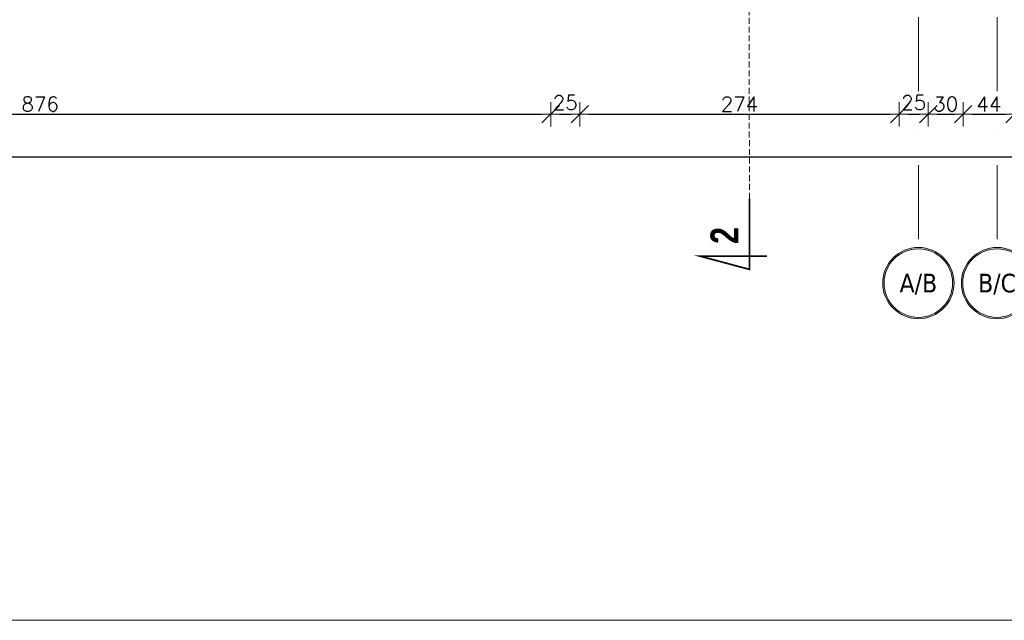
# Model space of a CAD drawing. Header units: millimetres. Extents: x 23192 to 177760, y -399809 to -79279.
# Tile 517 of 656: x 71790 to 72635, y -196253 to -195737. Entities that reach past the tile are written whole.
import ezdxf
from ezdxf.enums import TextEntityAlignment as Align

# ---------------------------------------------------------------- set-up
doc = ezdxf.new("R2010")
doc.units = ezdxf.units.MM
doc.linetypes.add('CARKOVANA', pattern=[7.5, 5, -2.5])
doc.linetypes.add('DASHDOT', pattern=[25.4, 12.7, -6.35, 0, -6.35])
doc.layers.get('0').update_dxf_attribs({"lineweight": 0})
for name, color, linetype, lineweight in [('!! 0_ Opis', 8, 'Continuous', 13), ('!! 0_Osie', 1, 'DASHDOT', 13), ('!! wymiary osi', 250, 'Continuous', 9), ('0-osie-liniA', 14, 'DASHDOT', 5), ('0-osie-tx', 66, 'Continuous', 9)]:
    doc.layers.add(name, color=color, linetype=linetype, lineweight=lineweight)
doc.layers.add('!! 0_ramki', color=66, linetype='Continuous', lineweight=9, plot=False)
doc.layers.add('!! 1_Wyburzenia', color=252, linetype='CARKOVANA', lineweight=13, true_color=0x696969)
doc.styles.add('STYLE7', font='ARIALNB.TTF')
doc.styles.add('TAHOMA', font='tahoma.ttf')
doc.styles.add('TXT', font='simplex.shx')
doc.dimstyles.new('DIM50', dxfattribs={"dimscale": 5, "dimtxt": 2.5, "dimasz": 1.5, "dimexe": 0, "dimexo": 0, "dimgap": 0.5, "dimtad": 1, "dimdec": 4, "dimrnd": 0.5, "dimdsep": 46, "dimtxsty": 'TXT', "dimblk1": 'TICK1', "dimblk2": 'TICK1', "dimsah": 1, "dimcen": 0, "dimse1": 1, "dimse2": 1, "dimclrd": 1, "dimclre": 7, "dimclrt": 9, "dimadec": 0, "dimazin": 0, "dimtfac": 1, "dimtdec": 4, "dimtmove": 2, "dimatfit": 3, "dimldrblk": 'TICK1', "dimfxl": 1, "dimtolj": 1, "dimarcsym": 0})

# ---------------------------------------------------------------- blocks, each defined once
blk = doc.blocks.new('*U81')
h = blk.add_hatch(color=256)
edge = h.paths.add_edge_path()
edge.add_arc((0, 0), 30.6, 0, 360)
edge = h.paths.add_edge_path(flags=17)
edge.add_arc((0, 0), 29.4, 0, 360)
for radius in [30.6, 29.4]:
    blk.add_circle((0, 0), radius)
at = {"style": 'TAHOMA', "flags": 8}
blk.add_attdef('ANSICHTSNUMMER', text='', height=16, dxfattribs=at).set_placement((0, 0), align=Align.MIDDLE_CENTER)
blk = doc.blocks.new('BLOK OSI')
at = {"layer": '0-osie-liniA', "ltscale": 5}
for points in [[(50117.21142, -193635.47368), (50117.21142, -195993.9543)], [(50184.71142, -193635.47368), (50184.71142, -195993.9543)]]:
    blk.add_lwpolyline(points, dxfattribs=at)
at = {"layer": '0-osie-tx'}
ref = blk.add_blockref('*U81', (50117.21142, -196024.5543), dxfattribs=dict(at, rotation=180))
ref.add_attrib('ANSICHTSNUMMER', 'A/B', dxfattribs={"layer": '0', "height": 16, "style": 'TAHOMA', "flags": 8}).set_placement((50117.21142, -196024.5543), align=Align.MIDDLE_CENTER)
ref = blk.add_blockref('*U81', (50184.71142, -196024.5543), dxfattribs=dict(at, rotation=180))
ref.add_attrib('ANSICHTSNUMMER', 'B/C', dxfattribs={"layer": '0', "height": 16, "style": 'TAHOMA', "flags": 8}).set_placement((50184.71142, -196024.5543), align=Align.MIDDLE_CENTER)
blk = doc.blocks.new('TICK1')
at = {"color": 0}
for p, q in [((0, -1.4), (0, 1.4)), ((0, 0), (-1, 0))]:
    blk.add_line(p, q, dxfattribs=at)
at = {"color": 2}
blk.add_line((-1, -1), (1, 1), dxfattribs=at)
blk = doc.blocks.new('*D1808')
at = {"layer": '!! wymiary osi', "color": 1, "lineweight": -2, "transparency": 16777216}
blk.add_line((71376.92, -195818.17), (72237.92, -195818.17), dxfattribs=at)
at = {"layer": 'DEFPOINTS', "color": 0, "transparency": 16777216}
for p in [(72245.42, -195818.17), (71369.42, -195854.74), (72245.42, -195854.74)]:
    blk.add_point(p, dxfattribs=at)
at = {"layer": '!! wymiary osi', "color": 1, "lineweight": -2, "transparency": 16777216, "xscale": 7.5, "yscale": 7.5, "zscale": 7.5, "rotation": 180}
blk.add_blockref('TICK1', (71369.42, -195818.17), dxfattribs=at)
at = {"layer": '!! wymiary osi', "color": 1, "lineweight": -2, "transparency": 16777216, "xscale": 7.5, "yscale": 7.5, "zscale": 7.5}
blk.add_blockref('TICK1', (72245.42, -195818.17), dxfattribs=at)
at = {"layer": '!! wymiary osi', "color": 9, "transparency": 16777216, "insert": (71807.42, -195809.42), "char_height": 12.5, "attachment_point": 5, "style": 'TXT'}
blk.add_mtext('\\A1;876', dxfattribs=at)
blk = doc.blocks.new('*D1809')
at = {"layer": '!! wymiary osi', "color": 1, "lineweight": -2, "transparency": 16777216}
blk.add_line((72252.92, -195818.17), (72262.92, -195818.17), dxfattribs=at)
at = {"layer": 'DEFPOINTS', "color": 0, "transparency": 16777216}
for p in [(72270.42, -195818.17), (72245.42, -195854.74), (72270.42, -195854.74)]:
    blk.add_point(p, dxfattribs=at)
at = {"layer": '!! wymiary osi', "color": 1, "lineweight": -2, "transparency": 16777216, "xscale": 7.5, "yscale": 7.5, "zscale": 7.5, "rotation": 180}
blk.add_blockref('TICK1', (72245.42, -195818.17), dxfattribs=at)
at = {"layer": '!! wymiary osi', "color": 1, "lineweight": -2, "transparency": 16777216, "xscale": 7.5, "yscale": 7.5, "zscale": 7.5}
blk.add_blockref('TICK1', (72270.42, -195818.17), dxfattribs=at)
at = {"layer": '!! wymiary osi', "color": 9, "transparency": 16777216, "insert": (72257.92, -195808.17), "char_height": 12.5, "attachment_point": 5, "style": 'TXT'}
blk.add_mtext('\\A1;25', dxfattribs=at)
blk = doc.blocks.new('*D1810')
at = {"layer": '!! wymiary osi', "color": 1, "lineweight": -2, "transparency": 16777216}
blk.add_line((72277.92, -195818.17), (72536.92, -195818.17), dxfattribs=at)
at = {"layer": 'DEFPOINTS', "color": 0, "transparency": 16777216}
for p in [(72544.42, -195818.17), (72270.42, -195854.74), (72544.42, -195854.74)]:
    blk.add_point(p, dxfattribs=at)
at = {"layer": '!! wymiary osi', "color": 1, "lineweight": -2, "transparency": 16777216, "xscale": 7.5, "yscale": 7.5, "zscale": 7.5, "rotation": 180}
blk.add_blockref('TICK1', (72270.42, -195818.17), dxfattribs=at)
at = {"layer": '!! wymiary osi', "color": 1, "lineweight": -2, "transparency": 16777216, "xscale": 7.5, "yscale": 7.5, "zscale": 7.5}
blk.add_blockref('TICK1', (72544.42, -195818.17), dxfattribs=at)
at = {"layer": '!! wymiary osi', "color": 9, "transparency": 16777216, "insert": (72407.42, -195809.42), "char_height": 12.5, "attachment_point": 5, "style": 'TXT'}
blk.add_mtext('\\A1;274', dxfattribs=at)
blk = doc.blocks.new('*D1811')
at = {"layer": '!! wymiary osi', "color": 1, "lineweight": -2, "transparency": 16777216}
blk.add_line((72551.92, -195818.17), (72561.92, -195818.17), dxfattribs=at)
at = {"layer": 'DEFPOINTS', "color": 0, "transparency": 16777216}
for p in [(72569.42, -195818.17), (72544.42, -195854.74), (72569.42, -195854.74)]:
    blk.add_point(p, dxfattribs=at)
at = {"layer": '!! wymiary osi', "color": 1, "lineweight": -2, "transparency": 16777216, "xscale": 7.5, "yscale": 7.5, "zscale": 7.5, "rotation": 180}
blk.add_blockref('TICK1', (72544.42, -195818.17), dxfattribs=at)
at = {"layer": '!! wymiary osi', "color": 1, "lineweight": -2, "transparency": 16777216, "xscale": 7.5, "yscale": 7.5, "zscale": 7.5}
blk.add_blockref('TICK1', (72569.42, -195818.17), dxfattribs=at)
at = {"layer": '!! wymiary osi', "color": 9, "transparency": 16777216, "insert": (72556.92, -195808.17), "char_height": 12.5, "attachment_point": 5, "style": 'TXT'}
blk.add_mtext('\\A1;25', dxfattribs=at)
blk = doc.blocks.new('*D1812')
at = {"layer": '!! wymiary osi', "color": 1, "lineweight": -2, "transparency": 16777216}
blk.add_line((72576.92, -195818.17), (72591.92, -195818.17), dxfattribs=at)
at = {"layer": 'DEFPOINTS', "color": 0, "transparency": 16777216}
for p in [(72599.42, -195818.17), (72569.42, -195854.74), (72599.42, -195854.74)]:
    blk.add_point(p, dxfattribs=at)
at = {"layer": '!! wymiary osi', "color": 1, "lineweight": -2, "transparency": 16777216, "xscale": 7.5, "yscale": 7.5, "zscale": 7.5, "rotation": 180}
blk.add_blockref('TICK1', (72569.42, -195818.17), dxfattribs=at)
at = {"layer": '!! wymiary osi', "color": 1, "lineweight": -2, "transparency": 16777216, "xscale": 7.5, "yscale": 7.5, "zscale": 7.5}
blk.add_blockref('TICK1', (72599.42, -195818.17), dxfattribs=at)
at = {"layer": '!! wymiary osi', "color": 9, "transparency": 16777216, "insert": (72584.42, -195809.42), "char_height": 12.5, "attachment_point": 5, "style": 'TXT'}
blk.add_mtext('\\A1;30', dxfattribs=at)
blk = doc.blocks.new('*D1813')
at = {"layer": '!! wymiary osi', "color": 1, "lineweight": -2, "transparency": 16777216}
blk.add_line((72606.92, -195818.17), (72635.92, -195818.17), dxfattribs=at)
at = {"layer": 'DEFPOINTS', "color": 0, "transparency": 16777216}
for p in [(72643.42, -195818.17), (72599.42, -195854.74), (72643.42, -195854.74)]:
    blk.add_point(p, dxfattribs=at)
at = {"layer": '!! wymiary osi', "color": 1, "lineweight": -2, "transparency": 16777216, "xscale": 7.5, "yscale": 7.5, "zscale": 7.5, "rotation": 180}
blk.add_blockref('TICK1', (72599.42, -195818.17), dxfattribs=at)
at = {"layer": '!! wymiary osi', "color": 1, "lineweight": -2, "transparency": 16777216, "xscale": 7.5, "yscale": 7.5, "zscale": 7.5}
blk.add_blockref('TICK1', (72643.42, -195818.17), dxfattribs=at)
at = {"layer": '!! wymiary osi', "color": 9, "transparency": 16777216, "insert": (72621.42, -195809.42), "char_height": 12.5, "attachment_point": 5, "style": 'TXT'}
blk.add_mtext('\\A1;44', dxfattribs=at)
blk = doc.blocks.new('*D1841')
at = {"layer": '!! wymiary osi', "color": 1, "lineweight": -2, "transparency": 16777216}
blk.add_line((71321.92, -195854.74), (74381.92, -195854.74), dxfattribs=at)
at = {"layer": 'DEFPOINTS', "color": 0, "transparency": 16777216}
for p in [(71314.42, -195642.59), (74389.42, -195642.59), (74389.42, -195854.74)]:
    blk.add_point(p, dxfattribs=at)
at = {"layer": '!! wymiary osi', "color": 1, "lineweight": -2, "transparency": 16777216, "xscale": 7.5, "yscale": 7.5, "zscale": 7.5, "rotation": 180}
blk.add_blockref('TICK1', (71314.42, -195854.74), dxfattribs=at)
at = {"layer": '!! wymiary osi', "color": 1, "lineweight": -2, "transparency": 16777216, "xscale": 7.5, "yscale": 7.5, "zscale": 7.5}
blk.add_blockref('TICK1', (74389.42, -195854.74), dxfattribs=at)
at = {"layer": '!! wymiary osi', "color": 9, "transparency": 16777216, "insert": (72851.92, -195845.99), "char_height": 12.5, "attachment_point": 5, "style": 'TXT'}
blk.add_mtext('\\A1;3075', dxfattribs=at)
blk = doc.blocks.new('oznaczenie przekroi')
at = {"layer": '!! 0_ Opis', "color": 2, "const_width": 1.44}
blk.add_lwpolyline([(86031.8, -195890.51), (86031.8, -195951.34), (85989.73, -195940.06), (86047, -195940.06)], dxfattribs=at)
blk.add_lwpolyline([(86031.8, -195890.51), (86031.8, -195951.34), (85989.73, -195940.06), (86047, -195940.06)], dxfattribs=at)
at = {"layer": '!! 1_Wyburzenia'}
blk.add_lwpolyline([(86031.8, -195890.51), (86028.17, -193635.96)], dxfattribs=at)
at = {"layer": '!! 0_ Opis', "color": 9, "style": 'STYLE7', "text_generation_flag": 6, "width": 0.95}
blk.add_text('2', height=24, rotation=270, dxfattribs=at).set_placement((86022.41, -195929.49))

msp = doc.modelspace()

# ---------------------------------------------------------------- linework, layer by layer
at = {"layer": '!! 0_ramki'}
msp.add_lwpolyline([(71005.14101, -193282.57641), (75205.14101, -193282.57641), (75205.14101, -196252.57641), (71005.14101, -196252.57641)], close=True, dxfattribs=at)

# ---------------------------------------------------------------- block references
at = {"layer": '!! 0_Osie'}
msp.add_blockref('BLOK OSI', (22443.71185, 61.46017), dxfattribs=at)
at = {"layer": '!! 1_Wyburzenia'}
msp.add_blockref('oznaczenie przekroi', (-13615.83086, 0), dxfattribs=at)

# ---------------------------------------------------------------- dimensions: what is measured, and where the dimension line sits
at = {"layer": '!! wymiary osi'}
for base, p1, p2, picture, middle in [((74389.42327, -195854.73717), (71314.42327, -195642.5883), (74389.42327, -195642.5883), '*D1841', (72851.92327, -195845.98717)), ((72245.42327, -195818.17071), (71369.42327, -195854.73717), (72245.42327, -195854.73717), '*D1808', (71807.42327, -195809.42071)), ((72270.42327, -195818.17071), (72245.42327, -195854.73717), (72270.42327, -195854.73717), '*D1809', (72257.92327, -195808.17071)), ((72544.42327, -195818.17071), (72270.42327, -195854.73717), (72544.42327, -195854.73717), '*D1810', (72407.42327, -195809.42071)), ((72569.42327, -195818.17071), (72544.42327, -195854.73717), (72569.42327, -195854.73717), '*D1811', (72556.92327, -195808.17071)), ((72599.42327, -195818.17071), (72569.42327, -195854.73717), (72599.42327, -195854.73717), '*D1812', (72584.42327, -195809.42071)), ((72643.42327, -195818.17071), (72599.42327, -195854.73717), (72643.42327, -195854.73717), '*D1813', (72621.42327, -195809.42071))]:
    dim = msp.add_linear_dim(base=base, p1=p1, p2=p2, dimstyle='DIM50', dxfattribs=at)
    dim.commit()
    dim.dimension.update_dxf_attribs({"geometry": picture, "text_midpoint": middle})

doc.saveas('drawing.dxf')
